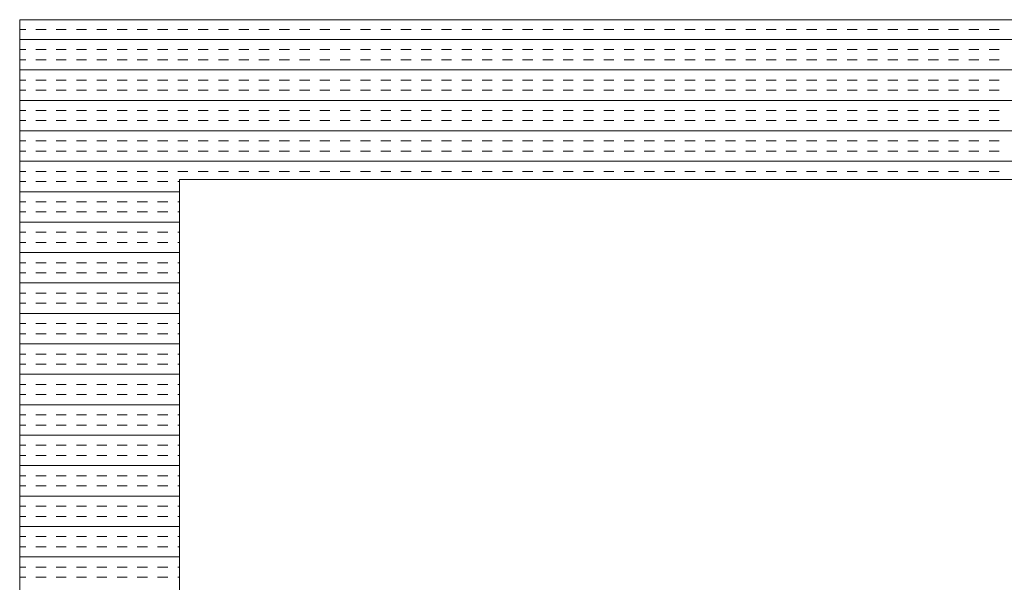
# Model space of a CAD drawing. Extents: x 3940905 to 4145695, y 925352 to 1109797.
# Tile 492 of 656: x 4007216 to 4007524, y 1100434 to 1100610. Entities that reach past the tile are written whole.
import ezdxf

# ---------------------------------------------------------------- set-up
doc = ezdxf.new("R2010")
doc.units = 0
doc.header["$LTSCALE"] = 750
doc.header["$MEASUREMENT"] = 0
doc.layers.add('CKD Equipments', color=252, linetype='CONTINUOUS', lineweight=0)

msp = doc.modelspace()

# ---------------------------------------------------------------- linework, layer by layer
at = {"layer": 'CKD Equipments'}
for p, q in [((4008034.16, 1100610.1), (4007216.16, 1100610.1)), ((4007216.16, 1100610.1), (4007216.16, 1099910.1)), ((4007984.16, 1100560.1), (4007266.16, 1100560.1)), ((4007266.16, 1100560.1), (4007266.16, 1099960.1))]:
    msp.add_line(p, q, dxfattribs=at)
at = {"layer": 'CKD Equipments', "color": 4, "linetype": 'Continuous'}
for p, q in [((4007216.16, 1100607.08), (4007218.05, 1100607.08)), ((4007221.23, 1100607.08), (4007224.4, 1100607.08)), ((4007227.58, 1100607.08), (4007230.75, 1100607.08)), ((4007233.93, 1100607.08), (4007237.1, 1100607.08)), ((4007240.28, 1100607.08), (4007243.45, 1100607.08)), ((4007246.63, 1100607.08), (4007249.8, 1100607.08)), ((4007252.98, 1100607.08), (4007256.15, 1100607.08)), ((4007259.33, 1100607.08), (4007262.5, 1100607.08)), ((4007265.68, 1100607.08), (4007268.85, 1100607.08)), ((4007272.03, 1100607.08), (4007275.2, 1100607.08)), ((4007278.38, 1100607.08), (4007281.55, 1100607.08)), ((4007284.73, 1100607.08), (4007287.9, 1100607.08)), ((4007291.08, 1100607.08), (4007294.25, 1100607.08)), ((4007297.43, 1100607.08), (4007300.6, 1100607.08)), ((4007303.78, 1100607.08), (4007306.95, 1100607.08)), ((4007310.13, 1100607.08), (4007313.3, 1100607.08)), ((4007316.48, 1100607.08), (4007319.65, 1100607.08)), ((4007322.83, 1100607.08), (4007326, 1100607.08)), ((4007329.18, 1100607.08), (4007332.35, 1100607.08)), ((4007335.53, 1100607.08), (4007338.7, 1100607.08)), ((4007341.88, 1100607.08), (4007345.05, 1100607.08)), ((4007348.23, 1100607.08), (4007351.4, 1100607.08)), ((4007354.58, 1100607.08), (4007357.75, 1100607.08)), ((4007360.93, 1100607.08), (4007364.1, 1100607.08)), ((4007367.28, 1100607.08), (4007370.45, 1100607.08)), ((4007373.63, 1100607.08), (4007376.8, 1100607.08)), ((4007379.98, 1100607.08), (4007383.15, 1100607.08)), ((4007386.33, 1100607.08), (4007389.5, 1100607.08)), ((4007392.68, 1100607.08), (4007395.85, 1100607.08)), ((4007399.03, 1100607.08), (4007402.2, 1100607.08)), ((4007405.38, 1100607.08), (4007408.55, 1100607.08)), ((4007411.73, 1100607.08), (4007414.9, 1100607.08)), ((4007418.08, 1100607.08), (4007421.25, 1100607.08)), ((4007424.43, 1100607.08), (4007427.6, 1100607.08)), ((4007430.78, 1100607.08), (4007433.95, 1100607.08)), ((4007437.13, 1100607.08), (4007440.3, 1100607.08)), ((4007443.48, 1100607.08), (4007446.65, 1100607.08)), ((4007449.83, 1100607.08), (4007453, 1100607.08)), ((4007456.18, 1100607.08), (4007459.35, 1100607.08)), ((4007462.53, 1100607.08), (4007465.7, 1100607.08)), ((4007468.88, 1100607.08), (4007472.05, 1100607.08)), ((4007475.23, 1100607.08), (4007478.4, 1100607.08)), ((4007481.58, 1100607.08), (4007484.75, 1100607.08)), ((4007487.93, 1100607.08), (4007491.1, 1100607.08)), ((4007494.28, 1100607.08), (4007497.45, 1100607.08)), ((4007500.63, 1100607.08), (4007503.8, 1100607.08)), ((4007506.98, 1100607.08), (4007510.15, 1100607.08)), ((4007513.33, 1100607.08), (4007516.5, 1100607.08)), ((4007519.68, 1100607.08), (4007522.85, 1100607.08)), ((4007216.16, 1100603.91), (4008034.16, 1100603.91)), ((4007216.16, 1100600.73), (4007218.05, 1100600.73)), ((4007221.23, 1100600.73), (4007224.4, 1100600.73)), ((4007227.58, 1100600.73), (4007230.75, 1100600.73)), ((4007233.93, 1100600.73), (4007237.1, 1100600.73)), ((4007240.28, 1100600.73), (4007243.45, 1100600.73)), ((4007246.63, 1100600.73), (4007249.8, 1100600.73)), ((4007252.98, 1100600.73), (4007256.15, 1100600.73)), ((4007259.33, 1100600.73), (4007262.5, 1100600.73)), ((4007265.68, 1100600.73), (4007268.85, 1100600.73)), ((4007272.03, 1100600.73), (4007275.2, 1100600.73)), ((4007278.38, 1100600.73), (4007281.55, 1100600.73)), ((4007284.73, 1100600.73), (4007287.9, 1100600.73)), ((4007291.08, 1100600.73), (4007294.25, 1100600.73)), ((4007297.43, 1100600.73), (4007300.6, 1100600.73)), ((4007303.78, 1100600.73), (4007306.95, 1100600.73)), ((4007310.13, 1100600.73), (4007313.3, 1100600.73)), ((4007316.48, 1100600.73), (4007319.65, 1100600.73)), ((4007322.83, 1100600.73), (4007326, 1100600.73)), ((4007329.18, 1100600.73), (4007332.35, 1100600.73)), ((4007335.53, 1100600.73), (4007338.7, 1100600.73)), ((4007341.88, 1100600.73), (4007345.05, 1100600.73)), ((4007348.23, 1100600.73), (4007351.4, 1100600.73)), ((4007354.58, 1100600.73), (4007357.75, 1100600.73)), ((4007360.93, 1100600.73), (4007364.1, 1100600.73)), ((4007367.28, 1100600.73), (4007370.45, 1100600.73)), ((4007373.63, 1100600.73), (4007376.8, 1100600.73)), ((4007379.98, 1100600.73), (4007383.15, 1100600.73)), ((4007386.33, 1100600.73), (4007389.5, 1100600.73)), ((4007392.68, 1100600.73), (4007395.85, 1100600.73)), ((4007399.03, 1100600.73), (4007402.2, 1100600.73)), ((4007405.38, 1100600.73), (4007408.55, 1100600.73)), ((4007411.73, 1100600.73), (4007414.9, 1100600.73)), ((4007418.08, 1100600.73), (4007421.25, 1100600.73)), ((4007424.43, 1100600.73), (4007427.6, 1100600.73)), ((4007430.78, 1100600.73), (4007433.95, 1100600.73)), ((4007437.13, 1100600.73), (4007440.3, 1100600.73)), ((4007443.48, 1100600.73), (4007446.65, 1100600.73)), ((4007449.83, 1100600.73), (4007453, 1100600.73)), ((4007456.18, 1100600.73), (4007459.35, 1100600.73)), ((4007462.53, 1100600.73), (4007465.7, 1100600.73)), ((4007468.88, 1100600.73), (4007472.05, 1100600.73)), ((4007475.23, 1100600.73), (4007478.4, 1100600.73)), ((4007481.58, 1100600.73), (4007484.75, 1100600.73)), ((4007487.93, 1100600.73), (4007491.1, 1100600.73)), ((4007494.28, 1100600.73), (4007497.45, 1100600.73)), ((4007500.63, 1100600.73), (4007503.8, 1100600.73)), ((4007506.98, 1100600.73), (4007510.15, 1100600.73)), ((4007513.33, 1100600.73), (4007516.5, 1100600.73)), ((4007519.68, 1100600.73), (4007522.85, 1100600.73)), ((4007216.16, 1100597.56), (4007218.05, 1100597.56)), ((4007221.23, 1100597.56), (4007224.4, 1100597.56)), ((4007227.58, 1100597.56), (4007230.75, 1100597.56)), ((4007233.93, 1100597.56), (4007237.1, 1100597.56)), ((4007240.28, 1100597.56), (4007243.45, 1100597.56)), ((4007246.63, 1100597.56), (4007249.8, 1100597.56)), ((4007252.98, 1100597.56), (4007256.15, 1100597.56)), ((4007259.33, 1100597.56), (4007262.5, 1100597.56)), ((4007265.68, 1100597.56), (4007268.85, 1100597.56)), ((4007272.03, 1100597.56), (4007275.2, 1100597.56)), ((4007278.38, 1100597.56), (4007281.55, 1100597.56)), ((4007284.73, 1100597.56), (4007287.9, 1100597.56)), ((4007291.08, 1100597.56), (4007294.25, 1100597.56)), ((4007297.43, 1100597.56), (4007300.6, 1100597.56)), ((4007303.78, 1100597.56), (4007306.95, 1100597.56)), ((4007310.13, 1100597.56), (4007313.3, 1100597.56)), ((4007316.48, 1100597.56), (4007319.65, 1100597.56)), ((4007322.83, 1100597.56), (4007326, 1100597.56)), ((4007329.18, 1100597.56), (4007332.35, 1100597.56)), ((4007335.53, 1100597.56), (4007338.7, 1100597.56)), ((4007341.88, 1100597.56), (4007345.05, 1100597.56)), ((4007348.23, 1100597.56), (4007351.4, 1100597.56)), ((4007354.58, 1100597.56), (4007357.75, 1100597.56)), ((4007360.93, 1100597.56), (4007364.1, 1100597.56)), ((4007367.28, 1100597.56), (4007370.45, 1100597.56)), ((4007373.63, 1100597.56), (4007376.8, 1100597.56)), ((4007379.98, 1100597.56), (4007383.15, 1100597.56)), ((4007386.33, 1100597.56), (4007389.5, 1100597.56)), ((4007392.68, 1100597.56), (4007395.85, 1100597.56)), ((4007399.03, 1100597.56), (4007402.2, 1100597.56)), ((4007405.38, 1100597.56), (4007408.55, 1100597.56)), ((4007411.73, 1100597.56), (4007414.9, 1100597.56)), ((4007418.08, 1100597.56), (4007421.25, 1100597.56)), ((4007424.43, 1100597.56), (4007427.6, 1100597.56)), ((4007430.78, 1100597.56), (4007433.95, 1100597.56)), ((4007437.13, 1100597.56), (4007440.3, 1100597.56)), ((4007443.48, 1100597.56), (4007446.65, 1100597.56)), ((4007449.83, 1100597.56), (4007453, 1100597.56)), ((4007456.18, 1100597.56), (4007459.35, 1100597.56)), ((4007462.53, 1100597.56), (4007465.7, 1100597.56)), ((4007468.88, 1100597.56), (4007472.05, 1100597.56)), ((4007475.23, 1100597.56), (4007478.4, 1100597.56)), ((4007481.58, 1100597.56), (4007484.75, 1100597.56)), ((4007487.93, 1100597.56), (4007491.1, 1100597.56)), ((4007494.28, 1100597.56), (4007497.45, 1100597.56)), ((4007500.63, 1100597.56), (4007503.8, 1100597.56)), ((4007506.98, 1100597.56), (4007510.15, 1100597.56)), ((4007513.33, 1100597.56), (4007516.5, 1100597.56)), ((4007519.68, 1100597.56), (4007522.85, 1100597.56)), ((4007216.16, 1100594.38), (4008034.16, 1100594.38)), ((4007216.16, 1100591.21), (4007218.05, 1100591.21)), ((4007221.23, 1100591.21), (4007224.4, 1100591.21)), ((4007227.58, 1100591.21), (4007230.75, 1100591.21)), ((4007233.93, 1100591.21), (4007237.1, 1100591.21)), ((4007240.28, 1100591.21), (4007243.45, 1100591.21)), ((4007246.63, 1100591.21), (4007249.8, 1100591.21)), ((4007252.98, 1100591.21), (4007256.15, 1100591.21)), ((4007259.33, 1100591.21), (4007262.5, 1100591.21)), ((4007265.68, 1100591.21), (4007268.85, 1100591.21)), ((4007272.03, 1100591.21), (4007275.2, 1100591.21)), ((4007278.38, 1100591.21), (4007281.55, 1100591.21)), ((4007284.73, 1100591.21), (4007287.9, 1100591.21)), ((4007291.08, 1100591.21), (4007294.25, 1100591.21)), ((4007297.43, 1100591.21), (4007300.6, 1100591.21)), ((4007303.78, 1100591.21), (4007306.95, 1100591.21)), ((4007310.13, 1100591.21), (4007313.3, 1100591.21)), ((4007316.48, 1100591.21), (4007319.65, 1100591.21)), ((4007322.83, 1100591.21), (4007326, 1100591.21)), ((4007329.18, 1100591.21), (4007332.35, 1100591.21)), ((4007335.53, 1100591.21), (4007338.7, 1100591.21)), ((4007341.88, 1100591.21), (4007345.05, 1100591.21)), ((4007348.23, 1100591.21), (4007351.4, 1100591.21)), ((4007354.58, 1100591.21), (4007357.75, 1100591.21)), ((4007360.93, 1100591.21), (4007364.1, 1100591.21)), ((4007367.28, 1100591.21), (4007370.45, 1100591.21)), ((4007373.63, 1100591.21), (4007376.8, 1100591.21)), ((4007379.98, 1100591.21), (4007383.15, 1100591.21)), ((4007386.33, 1100591.21), (4007389.5, 1100591.21)), ((4007392.68, 1100591.21), (4007395.85, 1100591.21)), ((4007399.03, 1100591.21), (4007402.2, 1100591.21)), ((4007405.38, 1100591.21), (4007408.55, 1100591.21)), ((4007411.73, 1100591.21), (4007414.9, 1100591.21)), ((4007418.08, 1100591.21), (4007421.25, 1100591.21)), ((4007424.43, 1100591.21), (4007427.6, 1100591.21)), ((4007430.78, 1100591.21), (4007433.95, 1100591.21)), ((4007437.13, 1100591.21), (4007440.3, 1100591.21)), ((4007443.48, 1100591.21), (4007446.65, 1100591.21)), ((4007449.83, 1100591.21), (4007453, 1100591.21)), ((4007456.18, 1100591.21), (4007459.35, 1100591.21)), ((4007462.53, 1100591.21), (4007465.7, 1100591.21)), ((4007468.88, 1100591.21), (4007472.05, 1100591.21)), ((4007475.23, 1100591.21), (4007478.4, 1100591.21)), ((4007481.58, 1100591.21), (4007484.75, 1100591.21)), ((4007487.93, 1100591.21), (4007491.1, 1100591.21)), ((4007494.28, 1100591.21), (4007497.45, 1100591.21)), ((4007500.63, 1100591.21), (4007503.8, 1100591.21)), ((4007506.98, 1100591.21), (4007510.15, 1100591.21)), ((4007513.33, 1100591.21), (4007516.5, 1100591.21)), ((4007519.68, 1100591.21), (4007522.85, 1100591.21)), ((4007216.16, 1100588.03), (4007218.05, 1100588.03)), ((4007221.23, 1100588.03), (4007224.4, 1100588.03)), ((4007227.58, 1100588.03), (4007230.75, 1100588.03)), ((4007233.93, 1100588.03), (4007237.1, 1100588.03)), ((4007240.28, 1100588.03), (4007243.45, 1100588.03)), ((4007246.63, 1100588.03), (4007249.8, 1100588.03)), ((4007252.98, 1100588.03), (4007256.15, 1100588.03)), ((4007259.33, 1100588.03), (4007262.5, 1100588.03)), ((4007265.68, 1100588.03), (4007268.85, 1100588.03)), ((4007272.03, 1100588.03), (4007275.2, 1100588.03)), ((4007278.38, 1100588.03), (4007281.55, 1100588.03)), ((4007284.73, 1100588.03), (4007287.9, 1100588.03)), ((4007291.08, 1100588.03), (4007294.25, 1100588.03)), ((4007297.43, 1100588.03), (4007300.6, 1100588.03)), ((4007303.78, 1100588.03), (4007306.95, 1100588.03)), ((4007310.13, 1100588.03), (4007313.3, 1100588.03)), ((4007316.48, 1100588.03), (4007319.65, 1100588.03)), ((4007322.83, 1100588.03), (4007326, 1100588.03)), ((4007329.18, 1100588.03), (4007332.35, 1100588.03)), ((4007335.53, 1100588.03), (4007338.7, 1100588.03)), ((4007341.88, 1100588.03), (4007345.05, 1100588.03)), ((4007348.23, 1100588.03), (4007351.4, 1100588.03)), ((4007354.58, 1100588.03), (4007357.75, 1100588.03)), ((4007360.93, 1100588.03), (4007364.1, 1100588.03)), ((4007367.28, 1100588.03), (4007370.45, 1100588.03)), ((4007373.63, 1100588.03), (4007376.8, 1100588.03)), ((4007379.98, 1100588.03), (4007383.15, 1100588.03)), ((4007386.33, 1100588.03), (4007389.5, 1100588.03)), ((4007392.68, 1100588.03), (4007395.85, 1100588.03)), ((4007399.03, 1100588.03), (4007402.2, 1100588.03)), ((4007405.38, 1100588.03), (4007408.55, 1100588.03)), ((4007411.73, 1100588.03), (4007414.9, 1100588.03)), ((4007418.08, 1100588.03), (4007421.25, 1100588.03)), ((4007424.43, 1100588.03), (4007427.6, 1100588.03)), ((4007430.78, 1100588.03), (4007433.95, 1100588.03)), ((4007437.13, 1100588.03), (4007440.3, 1100588.03)), ((4007443.48, 1100588.03), (4007446.65, 1100588.03)), ((4007449.83, 1100588.03), (4007453, 1100588.03)), ((4007456.18, 1100588.03), (4007459.35, 1100588.03)), ((4007462.53, 1100588.03), (4007465.7, 1100588.03)), ((4007468.88, 1100588.03), (4007472.05, 1100588.03)), ((4007475.23, 1100588.03), (4007478.4, 1100588.03)), ((4007481.58, 1100588.03), (4007484.75, 1100588.03)), ((4007487.93, 1100588.03), (4007491.1, 1100588.03)), ((4007494.28, 1100588.03), (4007497.45, 1100588.03)), ((4007500.63, 1100588.03), (4007503.8, 1100588.03)), ((4007506.98, 1100588.03), (4007510.15, 1100588.03)), ((4007513.33, 1100588.03), (4007516.5, 1100588.03)), ((4007519.68, 1100588.03), (4007522.85, 1100588.03)), ((4007216.16, 1100584.86), (4008034.16, 1100584.86)), ((4007216.16, 1100581.68), (4007218.05, 1100581.68)), ((4007221.23, 1100581.68), (4007224.4, 1100581.68)), ((4007227.58, 1100581.68), (4007230.75, 1100581.68)), ((4007233.93, 1100581.68), (4007237.1, 1100581.68)), ((4007240.28, 1100581.68), (4007243.45, 1100581.68)), ((4007246.63, 1100581.68), (4007249.8, 1100581.68)), ((4007252.98, 1100581.68), (4007256.15, 1100581.68)), ((4007259.33, 1100581.68), (4007262.5, 1100581.68)), ((4007265.68, 1100581.68), (4007268.85, 1100581.68)), ((4007272.03, 1100581.68), (4007275.2, 1100581.68)), ((4007278.38, 1100581.68), (4007281.55, 1100581.68)), ((4007284.73, 1100581.68), (4007287.9, 1100581.68)), ((4007291.08, 1100581.68), (4007294.25, 1100581.68)), ((4007297.43, 1100581.68), (4007300.6, 1100581.68)), ((4007303.78, 1100581.68), (4007306.95, 1100581.68)), ((4007310.13, 1100581.68), (4007313.3, 1100581.68)), ((4007316.48, 1100581.68), (4007319.65, 1100581.68)), ((4007322.83, 1100581.68), (4007326, 1100581.68)), ((4007329.18, 1100581.68), (4007332.35, 1100581.68)), ((4007335.53, 1100581.68), (4007338.7, 1100581.68)), ((4007341.88, 1100581.68), (4007345.05, 1100581.68)), ((4007348.23, 1100581.68), (4007351.4, 1100581.68)), ((4007354.58, 1100581.68), (4007357.75, 1100581.68)), ((4007360.93, 1100581.68), (4007364.1, 1100581.68)), ((4007367.28, 1100581.68), (4007370.45, 1100581.68)), ((4007373.63, 1100581.68), (4007376.8, 1100581.68)), ((4007379.98, 1100581.68), (4007383.15, 1100581.68)), ((4007386.33, 1100581.68), (4007389.5, 1100581.68)), ((4007392.68, 1100581.68), (4007395.85, 1100581.68)), ((4007399.03, 1100581.68), (4007402.2, 1100581.68)), ((4007405.38, 1100581.68), (4007408.55, 1100581.68)), ((4007411.73, 1100581.68), (4007414.9, 1100581.68)), ((4007418.08, 1100581.68), (4007421.25, 1100581.68)), ((4007424.43, 1100581.68), (4007427.6, 1100581.68)), ((4007430.78, 1100581.68), (4007433.95, 1100581.68)), ((4007437.13, 1100581.68), (4007440.3, 1100581.68)), ((4007443.48, 1100581.68), (4007446.65, 1100581.68)), ((4007449.83, 1100581.68), (4007453, 1100581.68)), ((4007456.18, 1100581.68), (4007459.35, 1100581.68)), ((4007462.53, 1100581.68), (4007465.7, 1100581.68)), ((4007468.88, 1100581.68), (4007472.05, 1100581.68)), ((4007475.23, 1100581.68), (4007478.4, 1100581.68)), ((4007481.58, 1100581.68), (4007484.75, 1100581.68)), ((4007487.93, 1100581.68), (4007491.1, 1100581.68)), ((4007494.28, 1100581.68), (4007497.45, 1100581.68)), ((4007500.63, 1100581.68), (4007503.8, 1100581.68)), ((4007506.98, 1100581.68), (4007510.15, 1100581.68)), ((4007513.33, 1100581.68), (4007516.5, 1100581.68)), ((4007519.68, 1100581.68), (4007522.85, 1100581.68)), ((4007216.16, 1100578.51), (4007218.05, 1100578.51)), ((4007221.23, 1100578.51), (4007224.4, 1100578.51)), ((4007227.58, 1100578.51), (4007230.75, 1100578.51)), ((4007233.93, 1100578.51), (4007237.1, 1100578.51)), ((4007240.28, 1100578.51), (4007243.45, 1100578.51)), ((4007246.63, 1100578.51), (4007249.8, 1100578.51)), ((4007252.98, 1100578.51), (4007256.15, 1100578.51)), ((4007259.33, 1100578.51), (4007262.5, 1100578.51)), ((4007265.68, 1100578.51), (4007268.85, 1100578.51)), ((4007272.03, 1100578.51), (4007275.2, 1100578.51)), ((4007278.38, 1100578.51), (4007281.55, 1100578.51)), ((4007284.73, 1100578.51), (4007287.9, 1100578.51)), ((4007291.08, 1100578.51), (4007294.25, 1100578.51)), ((4007297.43, 1100578.51), (4007300.6, 1100578.51)), ((4007303.78, 1100578.51), (4007306.95, 1100578.51)), ((4007310.13, 1100578.51), (4007313.3, 1100578.51)), ((4007316.48, 1100578.51), (4007319.65, 1100578.51)), ((4007322.83, 1100578.51), (4007326, 1100578.51)), ((4007329.18, 1100578.51), (4007332.35, 1100578.51)), ((4007335.53, 1100578.51), (4007338.7, 1100578.51)), ((4007341.88, 1100578.51), (4007345.05, 1100578.51)), ((4007348.23, 1100578.51), (4007351.4, 1100578.51)), ((4007354.58, 1100578.51), (4007357.75, 1100578.51)), ((4007360.93, 1100578.51), (4007364.1, 1100578.51)), ((4007367.28, 1100578.51), (4007370.45, 1100578.51)), ((4007373.63, 1100578.51), (4007376.8, 1100578.51)), ((4007379.98, 1100578.51), (4007383.15, 1100578.51)), ((4007386.33, 1100578.51), (4007389.5, 1100578.51)), ((4007392.68, 1100578.51), (4007395.85, 1100578.51)), ((4007399.03, 1100578.51), (4007402.2, 1100578.51)), ((4007405.38, 1100578.51), (4007408.55, 1100578.51)), ((4007411.73, 1100578.51), (4007414.9, 1100578.51)), ((4007418.08, 1100578.51), (4007421.25, 1100578.51)), ((4007424.43, 1100578.51), (4007427.6, 1100578.51)), ((4007430.78, 1100578.51), (4007433.95, 1100578.51)), ((4007437.13, 1100578.51), (4007440.3, 1100578.51)), ((4007443.48, 1100578.51), (4007446.65, 1100578.51)), ((4007449.83, 1100578.51), (4007453, 1100578.51)), ((4007456.18, 1100578.51), (4007459.35, 1100578.51)), ((4007462.53, 1100578.51), (4007465.7, 1100578.51)), ((4007468.88, 1100578.51), (4007472.05, 1100578.51)), ((4007475.23, 1100578.51), (4007478.4, 1100578.51)), ((4007481.58, 1100578.51), (4007484.75, 1100578.51)), ((4007487.93, 1100578.51), (4007491.1, 1100578.51)), ((4007494.28, 1100578.51), (4007497.45, 1100578.51)), ((4007500.63, 1100578.51), (4007503.8, 1100578.51)), ((4007506.98, 1100578.51), (4007510.15, 1100578.51)), ((4007513.33, 1100578.51), (4007516.5, 1100578.51)), ((4007519.68, 1100578.51), (4007522.85, 1100578.51)), ((4007216.16, 1100575.33), (4008034.16, 1100575.33)), ((4007216.16, 1100572.16), (4007218.05, 1100572.16)), ((4007221.23, 1100572.16), (4007224.4, 1100572.16)), ((4007227.58, 1100572.16), (4007230.75, 1100572.16)), ((4007233.93, 1100572.16), (4007237.1, 1100572.16)), ((4007240.28, 1100572.16), (4007243.45, 1100572.16)), ((4007246.63, 1100572.16), (4007249.8, 1100572.16)), ((4007252.98, 1100572.16), (4007256.15, 1100572.16)), ((4007259.33, 1100572.16), (4007262.5, 1100572.16)), ((4007265.68, 1100572.16), (4007268.85, 1100572.16)), ((4007272.03, 1100572.16), (4007275.2, 1100572.16)), ((4007278.38, 1100572.16), (4007281.55, 1100572.16)), ((4007284.73, 1100572.16), (4007287.9, 1100572.16)), ((4007291.08, 1100572.16), (4007294.25, 1100572.16)), ((4007297.43, 1100572.16), (4007300.6, 1100572.16)), ((4007303.78, 1100572.16), (4007306.95, 1100572.16)), ((4007310.13, 1100572.16), (4007313.3, 1100572.16)), ((4007316.48, 1100572.16), (4007319.65, 1100572.16)), ((4007322.83, 1100572.16), (4007326, 1100572.16)), ((4007329.18, 1100572.16), (4007332.35, 1100572.16)), ((4007335.53, 1100572.16), (4007338.7, 1100572.16)), ((4007341.88, 1100572.16), (4007345.05, 1100572.16)), ((4007348.23, 1100572.16), (4007351.4, 1100572.16)), ((4007354.58, 1100572.16), (4007357.75, 1100572.16)), ((4007360.93, 1100572.16), (4007364.1, 1100572.16)), ((4007367.28, 1100572.16), (4007370.45, 1100572.16)), ((4007373.63, 1100572.16), (4007376.8, 1100572.16)), ((4007379.98, 1100572.16), (4007383.15, 1100572.16)), ((4007386.33, 1100572.16), (4007389.5, 1100572.16)), ((4007392.68, 1100572.16), (4007395.85, 1100572.16)), ((4007399.03, 1100572.16), (4007402.2, 1100572.16)), ((4007405.38, 1100572.16), (4007408.55, 1100572.16)), ((4007411.73, 1100572.16), (4007414.9, 1100572.16)), ((4007418.08, 1100572.16), (4007421.25, 1100572.16)), ((4007424.43, 1100572.16), (4007427.6, 1100572.16)), ((4007430.78, 1100572.16), (4007433.95, 1100572.16)), ((4007437.13, 1100572.16), (4007440.3, 1100572.16)), ((4007443.48, 1100572.16), (4007446.65, 1100572.16)), ((4007449.83, 1100572.16), (4007453, 1100572.16)), ((4007456.18, 1100572.16), (4007459.35, 1100572.16)), ((4007462.53, 1100572.16), (4007465.7, 1100572.16)), ((4007468.88, 1100572.16), (4007472.05, 1100572.16)), ((4007475.23, 1100572.16), (4007478.4, 1100572.16)), ((4007481.58, 1100572.16), (4007484.75, 1100572.16)), ((4007487.93, 1100572.16), (4007491.1, 1100572.16)), ((4007494.28, 1100572.16), (4007497.45, 1100572.16)), ((4007500.63, 1100572.16), (4007503.8, 1100572.16)), ((4007506.98, 1100572.16), (4007510.15, 1100572.16)), ((4007513.33, 1100572.16), (4007516.5, 1100572.16)), ((4007519.68, 1100572.16), (4007522.85, 1100572.16)), ((4007216.16, 1100568.98), (4007218.05, 1100568.98)), ((4007221.23, 1100568.98), (4007224.4, 1100568.98)), ((4007227.58, 1100568.98), (4007230.75, 1100568.98)), ((4007233.93, 1100568.98), (4007237.1, 1100568.98)), ((4007240.28, 1100568.98), (4007243.45, 1100568.98)), ((4007246.63, 1100568.98), (4007249.8, 1100568.98)), ((4007252.98, 1100568.98), (4007256.15, 1100568.98)), ((4007259.33, 1100568.98), (4007262.5, 1100568.98)), ((4007265.68, 1100568.98), (4007268.85, 1100568.98)), ((4007272.03, 1100568.98), (4007275.2, 1100568.98)), ((4007278.38, 1100568.98), (4007281.55, 1100568.98)), ((4007284.73, 1100568.98), (4007287.9, 1100568.98)), ((4007291.08, 1100568.98), (4007294.25, 1100568.98)), ((4007297.43, 1100568.98), (4007300.6, 1100568.98)), ((4007303.78, 1100568.98), (4007306.95, 1100568.98)), ((4007310.13, 1100568.98), (4007313.3, 1100568.98)), ((4007316.48, 1100568.98), (4007319.65, 1100568.98)), ((4007322.83, 1100568.98), (4007326, 1100568.98)), ((4007329.18, 1100568.98), (4007332.35, 1100568.98)), ((4007335.53, 1100568.98), (4007338.7, 1100568.98)), ((4007341.88, 1100568.98), (4007345.05, 1100568.98)), ((4007348.23, 1100568.98), (4007351.4, 1100568.98)), ((4007354.58, 1100568.98), (4007357.75, 1100568.98)), ((4007360.93, 1100568.98), (4007364.1, 1100568.98)), ((4007367.28, 1100568.98), (4007370.45, 1100568.98)), ((4007373.63, 1100568.98), (4007376.8, 1100568.98)), ((4007379.98, 1100568.98), (4007383.15, 1100568.98)), ((4007386.33, 1100568.98), (4007389.5, 1100568.98)), ((4007392.68, 1100568.98), (4007395.85, 1100568.98)), ((4007399.03, 1100568.98), (4007402.2, 1100568.98)), ((4007405.38, 1100568.98), (4007408.55, 1100568.98)), ((4007411.73, 1100568.98), (4007414.9, 1100568.98)), ((4007418.08, 1100568.98), (4007421.25, 1100568.98)), ((4007424.43, 1100568.98), (4007427.6, 1100568.98)), ((4007430.78, 1100568.98), (4007433.95, 1100568.98)), ((4007437.13, 1100568.98), (4007440.3, 1100568.98)), ((4007443.48, 1100568.98), (4007446.65, 1100568.98)), ((4007449.83, 1100568.98), (4007453, 1100568.98)), ((4007456.18, 1100568.98), (4007459.35, 1100568.98)), ((4007462.53, 1100568.98), (4007465.7, 1100568.98)), ((4007468.88, 1100568.98), (4007472.05, 1100568.98)), ((4007475.23, 1100568.98), (4007478.4, 1100568.98)), ((4007481.58, 1100568.98), (4007484.75, 1100568.98)), ((4007487.93, 1100568.98), (4007491.1, 1100568.98)), ((4007494.28, 1100568.98), (4007497.45, 1100568.98)), ((4007500.63, 1100568.98), (4007503.8, 1100568.98)), ((4007506.98, 1100568.98), (4007510.15, 1100568.98)), ((4007513.33, 1100568.98), (4007516.5, 1100568.98)), ((4007519.68, 1100568.98), (4007522.85, 1100568.98)), ((4007216.16, 1100565.81), (4008034.16, 1100565.81)), ((4007216.16, 1100562.63), (4007218.05, 1100562.63)), ((4007221.23, 1100562.63), (4007224.4, 1100562.63)), ((4007227.58, 1100562.63), (4007230.75, 1100562.63)), ((4007233.93, 1100562.63), (4007237.1, 1100562.63)), ((4007240.28, 1100562.63), (4007243.45, 1100562.63)), ((4007246.63, 1100562.63), (4007249.8, 1100562.63)), ((4007252.98, 1100562.63), (4007256.15, 1100562.63)), ((4007259.33, 1100562.63), (4007262.5, 1100562.63)), ((4007265.68, 1100562.63), (4007268.85, 1100562.63)), ((4007272.03, 1100562.63), (4007275.2, 1100562.63)), ((4007278.38, 1100562.63), (4007281.55, 1100562.63)), ((4007284.73, 1100562.63), (4007287.9, 1100562.63)), ((4007291.08, 1100562.63), (4007294.25, 1100562.63)), ((4007297.43, 1100562.63), (4007300.6, 1100562.63)), ((4007303.78, 1100562.63), (4007306.95, 1100562.63)), ((4007310.13, 1100562.63), (4007313.3, 1100562.63)), ((4007316.48, 1100562.63), (4007319.65, 1100562.63)), ((4007322.83, 1100562.63), (4007326, 1100562.63)), ((4007329.18, 1100562.63), (4007332.35, 1100562.63)), ((4007335.53, 1100562.63), (4007338.7, 1100562.63)), ((4007341.88, 1100562.63), (4007345.05, 1100562.63)), ((4007348.23, 1100562.63), (4007351.4, 1100562.63)), ((4007354.58, 1100562.63), (4007357.75, 1100562.63)), ((4007360.93, 1100562.63), (4007364.1, 1100562.63)), ((4007367.28, 1100562.63), (4007370.45, 1100562.63)), ((4007373.63, 1100562.63), (4007376.8, 1100562.63)), ((4007379.98, 1100562.63), (4007383.15, 1100562.63)), ((4007386.33, 1100562.63), (4007389.5, 1100562.63)), ((4007392.68, 1100562.63), (4007395.85, 1100562.63)), ((4007399.03, 1100562.63), (4007402.2, 1100562.63)), ((4007405.38, 1100562.63), (4007408.55, 1100562.63)), ((4007411.73, 1100562.63), (4007414.9, 1100562.63)), ((4007418.08, 1100562.63), (4007421.25, 1100562.63)), ((4007424.43, 1100562.63), (4007427.6, 1100562.63)), ((4007430.78, 1100562.63), (4007433.95, 1100562.63)), ((4007437.13, 1100562.63), (4007440.3, 1100562.63)), ((4007443.48, 1100562.63), (4007446.65, 1100562.63)), ((4007449.83, 1100562.63), (4007453, 1100562.63)), ((4007456.18, 1100562.63), (4007459.35, 1100562.63)), ((4007462.53, 1100562.63), (4007465.7, 1100562.63)), ((4007468.88, 1100562.63), (4007472.05, 1100562.63)), ((4007475.23, 1100562.63), (4007478.4, 1100562.63)), ((4007481.58, 1100562.63), (4007484.75, 1100562.63)), ((4007487.93, 1100562.63), (4007491.1, 1100562.63)), ((4007494.28, 1100562.63), (4007497.45, 1100562.63)), ((4007500.63, 1100562.63), (4007503.8, 1100562.63)), ((4007506.98, 1100562.63), (4007510.15, 1100562.63)), ((4007513.33, 1100562.63), (4007516.5, 1100562.63)), ((4007519.68, 1100562.63), (4007522.85, 1100562.63)), ((4007216.16, 1100559.46), (4007218.05, 1100559.46)), ((4007221.23, 1100559.46), (4007224.4, 1100559.46)), ((4007227.58, 1100559.46), (4007230.75, 1100559.46)), ((4007233.93, 1100559.46), (4007237.1, 1100559.46)), ((4007240.28, 1100559.46), (4007243.45, 1100559.46)), ((4007246.63, 1100559.46), (4007249.8, 1100559.46)), ((4007252.98, 1100559.46), (4007256.15, 1100559.46)), ((4007259.33, 1100559.46), (4007262.5, 1100559.46)), ((4007265.68, 1100559.46), (4007266.16, 1100559.46)), ((4007216.16, 1100556.28), (4007266.16, 1100556.28)), ((4007216.16, 1100553.11), (4007218.05, 1100553.11)), ((4007221.23, 1100553.11), (4007224.4, 1100553.11)), ((4007227.58, 1100553.11), (4007230.75, 1100553.11)), ((4007233.93, 1100553.11), (4007237.1, 1100553.11)), ((4007240.28, 1100553.11), (4007243.45, 1100553.11)), ((4007246.63, 1100553.11), (4007249.8, 1100553.11)), ((4007252.98, 1100553.11), (4007256.15, 1100553.11)), ((4007259.33, 1100553.11), (4007262.5, 1100553.11)), ((4007265.68, 1100553.11), (4007266.16, 1100553.11)), ((4007216.16, 1100549.93), (4007218.05, 1100549.93)), ((4007221.23, 1100549.93), (4007224.4, 1100549.93)), ((4007227.58, 1100549.93), (4007230.75, 1100549.93)), ((4007233.93, 1100549.93), (4007237.1, 1100549.93)), ((4007240.28, 1100549.93), (4007243.45, 1100549.93)), ((4007246.63, 1100549.93), (4007249.8, 1100549.93)), ((4007252.98, 1100549.93), (4007256.15, 1100549.93)), ((4007259.33, 1100549.93), (4007262.5, 1100549.93)), ((4007265.68, 1100549.93), (4007266.16, 1100549.93)), ((4007216.16, 1100546.76), (4007266.16, 1100546.76)), ((4007216.16, 1100543.58), (4007218.05, 1100543.58)), ((4007221.23, 1100543.58), (4007224.4, 1100543.58)), ((4007227.58, 1100543.58), (4007230.75, 1100543.58)), ((4007233.93, 1100543.58), (4007237.1, 1100543.58)), ((4007240.28, 1100543.58), (4007243.45, 1100543.58)), ((4007246.63, 1100543.58), (4007249.8, 1100543.58)), ((4007252.98, 1100543.58), (4007256.15, 1100543.58)), ((4007259.33, 1100543.58), (4007262.5, 1100543.58)), ((4007265.68, 1100543.58), (4007266.16, 1100543.58)), ((4007216.16, 1100540.41), (4007218.05, 1100540.41)), ((4007221.23, 1100540.41), (4007224.4, 1100540.41)), ((4007227.58, 1100540.41), (4007230.75, 1100540.41)), ((4007233.93, 1100540.41), (4007237.1, 1100540.41)), ((4007240.28, 1100540.41), (4007243.45, 1100540.41)), ((4007246.63, 1100540.41), (4007249.8, 1100540.41)), ((4007252.98, 1100540.41), (4007256.15, 1100540.41)), ((4007259.33, 1100540.41), (4007262.5, 1100540.41)), ((4007265.68, 1100540.41), (4007266.16, 1100540.41)), ((4007216.16, 1100537.23), (4007266.16, 1100537.23)), ((4007216.16, 1100534.06), (4007218.05, 1100534.06)), ((4007221.23, 1100534.06), (4007224.4, 1100534.06)), ((4007227.58, 1100534.06), (4007230.75, 1100534.06)), ((4007233.93, 1100534.06), (4007237.1, 1100534.06)), ((4007240.28, 1100534.06), (4007243.45, 1100534.06)), ((4007246.63, 1100534.06), (4007249.8, 1100534.06)), ((4007252.98, 1100534.06), (4007256.15, 1100534.06)), ((4007259.33, 1100534.06), (4007262.5, 1100534.06)), ((4007265.68, 1100534.06), (4007266.16, 1100534.06)), ((4007216.16, 1100530.88), (4007218.05, 1100530.88)), ((4007221.23, 1100530.88), (4007224.4, 1100530.88)), ((4007227.58, 1100530.88), (4007230.75, 1100530.88)), ((4007233.93, 1100530.88), (4007237.1, 1100530.88)), ((4007240.28, 1100530.88), (4007243.45, 1100530.88)), ((4007246.63, 1100530.88), (4007249.8, 1100530.88)), ((4007252.98, 1100530.88), (4007256.15, 1100530.88)), ((4007259.33, 1100530.88), (4007262.5, 1100530.88)), ((4007265.68, 1100530.88), (4007266.16, 1100530.88)), ((4007216.16, 1100527.71), (4007266.16, 1100527.71)), ((4007216.16, 1100524.53), (4007218.05, 1100524.53)), ((4007221.23, 1100524.53), (4007224.4, 1100524.53)), ((4007227.58, 1100524.53), (4007230.75, 1100524.53)), ((4007233.93, 1100524.53), (4007237.1, 1100524.53)), ((4007240.28, 1100524.53), (4007243.45, 1100524.53)), ((4007246.63, 1100524.53), (4007249.8, 1100524.53)), ((4007252.98, 1100524.53), (4007256.15, 1100524.53)), ((4007259.33, 1100524.53), (4007262.5, 1100524.53)), ((4007265.68, 1100524.53), (4007266.16, 1100524.53)), ((4007216.16, 1100521.36), (4007218.05, 1100521.36)), ((4007221.23, 1100521.36), (4007224.4, 1100521.36)), ((4007227.58, 1100521.36), (4007230.75, 1100521.36)), ((4007233.93, 1100521.36), (4007237.1, 1100521.36)), ((4007240.28, 1100521.36), (4007243.45, 1100521.36)), ((4007246.63, 1100521.36), (4007249.8, 1100521.36)), ((4007252.98, 1100521.36), (4007256.15, 1100521.36)), ((4007259.33, 1100521.36), (4007262.5, 1100521.36)), ((4007265.68, 1100521.36), (4007266.16, 1100521.36)), ((4007216.16, 1100518.18), (4007266.16, 1100518.18)), ((4007216.16, 1100515.01), (4007218.05, 1100515.01)), ((4007221.23, 1100515.01), (4007224.4, 1100515.01)), ((4007227.58, 1100515.01), (4007230.75, 1100515.01)), ((4007233.93, 1100515.01), (4007237.1, 1100515.01)), ((4007240.28, 1100515.01), (4007243.45, 1100515.01)), ((4007246.63, 1100515.01), (4007249.8, 1100515.01)), ((4007252.98, 1100515.01), (4007256.15, 1100515.01)), ((4007259.33, 1100515.01), (4007262.5, 1100515.01)), ((4007265.68, 1100515.01), (4007266.16, 1100515.01)), ((4007216.16, 1100511.83), (4007218.05, 1100511.83)), ((4007221.23, 1100511.83), (4007224.4, 1100511.83)), ((4007227.58, 1100511.83), (4007230.75, 1100511.83)), ((4007233.93, 1100511.83), (4007237.1, 1100511.83)), ((4007240.28, 1100511.83), (4007243.45, 1100511.83)), ((4007246.63, 1100511.83), (4007249.8, 1100511.83)), ((4007252.98, 1100511.83), (4007256.15, 1100511.83)), ((4007259.33, 1100511.83), (4007262.5, 1100511.83)), ((4007265.68, 1100511.83), (4007266.16, 1100511.83)), ((4007216.16, 1100508.66), (4007266.16, 1100508.66)), ((4007216.16, 1100505.48), (4007218.05, 1100505.48)), ((4007221.23, 1100505.48), (4007224.4, 1100505.48)), ((4007227.58, 1100505.48), (4007230.75, 1100505.48)), ((4007233.93, 1100505.48), (4007237.1, 1100505.48)), ((4007240.28, 1100505.48), (4007243.45, 1100505.48)), ((4007246.63, 1100505.48), (4007249.8, 1100505.48)), ((4007252.98, 1100505.48), (4007256.15, 1100505.48)), ((4007259.33, 1100505.48), (4007262.5, 1100505.48)), ((4007265.68, 1100505.48), (4007266.16, 1100505.48)), ((4007216.16, 1100502.31), (4007218.05, 1100502.31)), ((4007221.23, 1100502.31), (4007224.4, 1100502.31)), ((4007227.58, 1100502.31), (4007230.75, 1100502.31)), ((4007233.93, 1100502.31), (4007237.1, 1100502.31)), ((4007240.28, 1100502.31), (4007243.45, 1100502.31)), ((4007246.63, 1100502.31), (4007249.8, 1100502.31)), ((4007252.98, 1100502.31), (4007256.15, 1100502.31)), ((4007259.33, 1100502.31), (4007262.5, 1100502.31)), ((4007265.68, 1100502.31), (4007266.16, 1100502.31)), ((4007216.16, 1100499.13), (4007266.16, 1100499.13)), ((4007216.16, 1100495.96), (4007218.05, 1100495.96)), ((4007221.23, 1100495.96), (4007224.4, 1100495.96)), ((4007227.58, 1100495.96), (4007230.75, 1100495.96)), ((4007233.93, 1100495.96), (4007237.1, 1100495.96)), ((4007240.28, 1100495.96), (4007243.45, 1100495.96)), ((4007246.63, 1100495.96), (4007249.8, 1100495.96)), ((4007252.98, 1100495.96), (4007256.15, 1100495.96)), ((4007259.33, 1100495.96), (4007262.5, 1100495.96)), ((4007265.68, 1100495.96), (4007266.16, 1100495.96)), ((4007216.16, 1100492.78), (4007218.05, 1100492.78)), ((4007221.23, 1100492.78), (4007224.4, 1100492.78)), ((4007227.58, 1100492.78), (4007230.75, 1100492.78)), ((4007233.93, 1100492.78), (4007237.1, 1100492.78)), ((4007240.28, 1100492.78), (4007243.45, 1100492.78)), ((4007246.63, 1100492.78), (4007249.8, 1100492.78)), ((4007252.98, 1100492.78), (4007256.15, 1100492.78)), ((4007259.33, 1100492.78), (4007262.5, 1100492.78)), ((4007265.68, 1100492.78), (4007266.16, 1100492.78)), ((4007216.16, 1100489.61), (4007266.16, 1100489.61)), ((4007216.16, 1100486.43), (4007218.05, 1100486.43)), ((4007221.23, 1100486.43), (4007224.4, 1100486.43)), ((4007227.58, 1100486.43), (4007230.75, 1100486.43)), ((4007233.93, 1100486.43), (4007237.1, 1100486.43)), ((4007240.28, 1100486.43), (4007243.45, 1100486.43)), ((4007246.63, 1100486.43), (4007249.8, 1100486.43)), ((4007252.98, 1100486.43), (4007256.15, 1100486.43)), ((4007259.33, 1100486.43), (4007262.5, 1100486.43)), ((4007265.68, 1100486.43), (4007266.16, 1100486.43)), ((4007216.16, 1100483.26), (4007218.05, 1100483.26)), ((4007221.23, 1100483.26), (4007224.4, 1100483.26)), ((4007227.58, 1100483.26), (4007230.75, 1100483.26)), ((4007233.93, 1100483.26), (4007237.1, 1100483.26)), ((4007240.28, 1100483.26), (4007243.45, 1100483.26)), ((4007246.63, 1100483.26), (4007249.8, 1100483.26)), ((4007252.98, 1100483.26), (4007256.15, 1100483.26)), ((4007259.33, 1100483.26), (4007262.5, 1100483.26)), ((4007265.68, 1100483.26), (4007266.16, 1100483.26)), ((4007216.16, 1100480.08), (4007266.16, 1100480.08)), ((4007216.16, 1100476.91), (4007218.05, 1100476.91)), ((4007221.23, 1100476.91), (4007224.4, 1100476.91)), ((4007227.58, 1100476.91), (4007230.75, 1100476.91)), ((4007233.93, 1100476.91), (4007237.1, 1100476.91)), ((4007240.28, 1100476.91), (4007243.45, 1100476.91)), ((4007246.63, 1100476.91), (4007249.8, 1100476.91)), ((4007252.98, 1100476.91), (4007256.15, 1100476.91)), ((4007259.33, 1100476.91), (4007262.5, 1100476.91)), ((4007265.68, 1100476.91), (4007266.16, 1100476.91)), ((4007216.16, 1100473.73), (4007218.05, 1100473.73)), ((4007221.23, 1100473.73), (4007224.4, 1100473.73)), ((4007227.58, 1100473.73), (4007230.75, 1100473.73)), ((4007233.93, 1100473.73), (4007237.1, 1100473.73)), ((4007240.28, 1100473.73), (4007243.45, 1100473.73)), ((4007246.63, 1100473.73), (4007249.8, 1100473.73)), ((4007252.98, 1100473.73), (4007256.15, 1100473.73)), ((4007259.33, 1100473.73), (4007262.5, 1100473.73)), ((4007265.68, 1100473.73), (4007266.16, 1100473.73)), ((4007216.16, 1100470.56), (4007266.16, 1100470.56)), ((4007216.16, 1100467.38), (4007218.05, 1100467.38)), ((4007221.23, 1100467.38), (4007224.4, 1100467.38)), ((4007227.58, 1100467.38), (4007230.75, 1100467.38)), ((4007233.93, 1100467.38), (4007237.1, 1100467.38)), ((4007240.28, 1100467.38), (4007243.45, 1100467.38)), ((4007246.63, 1100467.38), (4007249.8, 1100467.38)), ((4007252.98, 1100467.38), (4007256.15, 1100467.38)), ((4007259.33, 1100467.38), (4007262.5, 1100467.38)), ((4007265.68, 1100467.38), (4007266.16, 1100467.38)), ((4007216.16, 1100464.21), (4007218.05, 1100464.21)), ((4007221.23, 1100464.21), (4007224.4, 1100464.21)), ((4007227.58, 1100464.21), (4007230.75, 1100464.21)), ((4007233.93, 1100464.21), (4007237.1, 1100464.21)), ((4007240.28, 1100464.21), (4007243.45, 1100464.21)), ((4007246.63, 1100464.21), (4007249.8, 1100464.21)), ((4007252.98, 1100464.21), (4007256.15, 1100464.21)), ((4007259.33, 1100464.21), (4007262.5, 1100464.21)), ((4007265.68, 1100464.21), (4007266.16, 1100464.21)), ((4007216.16, 1100461.03), (4007266.16, 1100461.03)), ((4007216.16, 1100457.86), (4007218.05, 1100457.86)), ((4007221.23, 1100457.86), (4007224.4, 1100457.86)), ((4007227.58, 1100457.86), (4007230.75, 1100457.86)), ((4007233.93, 1100457.86), (4007237.1, 1100457.86)), ((4007240.28, 1100457.86), (4007243.45, 1100457.86)), ((4007246.63, 1100457.86), (4007249.8, 1100457.86)), ((4007252.98, 1100457.86), (4007256.15, 1100457.86)), ((4007259.33, 1100457.86), (4007262.5, 1100457.86)), ((4007265.68, 1100457.86), (4007266.16, 1100457.86)), ((4007216.16, 1100454.68), (4007218.05, 1100454.68)), ((4007221.23, 1100454.68), (4007224.4, 1100454.68)), ((4007227.58, 1100454.68), (4007230.75, 1100454.68)), ((4007233.93, 1100454.68), (4007237.1, 1100454.68)), ((4007240.28, 1100454.68), (4007243.45, 1100454.68)), ((4007246.63, 1100454.68), (4007249.8, 1100454.68)), ((4007252.98, 1100454.68), (4007256.15, 1100454.68)), ((4007259.33, 1100454.68), (4007262.5, 1100454.68)), ((4007265.68, 1100454.68), (4007266.16, 1100454.68)), ((4007216.16, 1100451.51), (4007266.16, 1100451.51)), ((4007216.16, 1100448.33), (4007218.05, 1100448.33)), ((4007221.23, 1100448.33), (4007224.4, 1100448.33)), ((4007227.58, 1100448.33), (4007230.75, 1100448.33)), ((4007233.93, 1100448.33), (4007237.1, 1100448.33)), ((4007240.28, 1100448.33), (4007243.45, 1100448.33)), ((4007246.63, 1100448.33), (4007249.8, 1100448.33)), ((4007252.98, 1100448.33), (4007256.15, 1100448.33)), ((4007259.33, 1100448.33), (4007262.5, 1100448.33)), ((4007265.68, 1100448.33), (4007266.16, 1100448.33)), ((4007216.16, 1100445.16), (4007218.05, 1100445.16)), ((4007221.23, 1100445.16), (4007224.4, 1100445.16)), ((4007227.58, 1100445.16), (4007230.75, 1100445.16)), ((4007233.93, 1100445.16), (4007237.1, 1100445.16)), ((4007240.28, 1100445.16), (4007243.45, 1100445.16)), ((4007246.63, 1100445.16), (4007249.8, 1100445.16)), ((4007252.98, 1100445.16), (4007256.15, 1100445.16)), ((4007259.33, 1100445.16), (4007262.5, 1100445.16)), ((4007265.68, 1100445.16), (4007266.16, 1100445.16)), ((4007216.16, 1100441.98), (4007266.16, 1100441.98)), ((4007216.16, 1100438.81), (4007218.05, 1100438.81)), ((4007221.23, 1100438.81), (4007224.4, 1100438.81)), ((4007227.58, 1100438.81), (4007230.75, 1100438.81)), ((4007233.93, 1100438.81), (4007237.1, 1100438.81)), ((4007240.28, 1100438.81), (4007243.45, 1100438.81)), ((4007246.63, 1100438.81), (4007249.8, 1100438.81)), ((4007252.98, 1100438.81), (4007256.15, 1100438.81)), ((4007259.33, 1100438.81), (4007262.5, 1100438.81)), ((4007265.68, 1100438.81), (4007266.16, 1100438.81)), ((4007216.16, 1100435.63), (4007218.05, 1100435.63)), ((4007221.23, 1100435.63), (4007224.4, 1100435.63)), ((4007227.58, 1100435.63), (4007230.75, 1100435.63)), ((4007233.93, 1100435.63), (4007237.1, 1100435.63)), ((4007240.28, 1100435.63), (4007243.45, 1100435.63)), ((4007246.63, 1100435.63), (4007249.8, 1100435.63)), ((4007252.98, 1100435.63), (4007256.15, 1100435.63)), ((4007259.33, 1100435.63), (4007262.5, 1100435.63)), ((4007265.68, 1100435.63), (4007266.16, 1100435.63))]:
    msp.add_line(p, q, dxfattribs=at)

doc.saveas('drawing.dxf')
